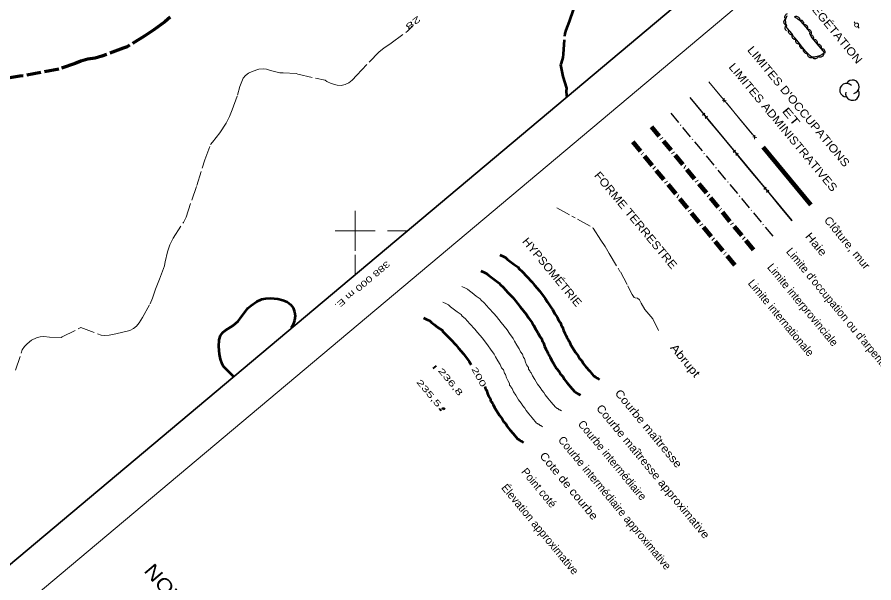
# Model space of a CAD drawing. Extents: x 386081 to 389416, y 5130568 to 5134082.
# Drawn here: x 387831.1 to 388259.3, y 5131023.9 to 5131306.8 of the extents above; entities that cross this region are included whole.
import ezdxf
from ezdxf.enums import TextEntityAlignment as Align

# ---------------------------------------------------------------- set-up
doc = ezdxf.new("R2010")
doc.units = 0
doc.header["$LTSCALE"] = 1.2
for name, pattern in [('DOT_DASHED', [7.7, 5, -1.2, 0.3, -1.2]), ('LONG_DASH_SHORT_DASH', [9.9, 6, -1.2, 1.5, -1.2]), ('LONG_DASHED', [7.5, 6, -1.5])]:
    doc.linetypes.add(name, pattern=pattern)
for name, color, linetype, lineweight in [('1', 7, 'Continuous', 53), ('2', 7, 'Continuous', 13), ('22', 7, 'Continuous', 13), ('3', 7, 'Continuous', 140), ('36', 7, 'Continuous', 13), ('37', 7, 'Continuous', 13), ('41', 7, 'DOT_DASHED', 25), ('44', 7, 'Continuous', 25), ('60', 7, 'Continuous', 13), ('61', 7, 'Continuous', 13), ('63', 7, 'Continuous', 13)]:
    doc.layers.add(name, color=color, linetype=linetype, lineweight=lineweight)
doc.layers.add('62', color=7, linetype='Continuous')

msp = doc.modelspace()

# ---------------------------------------------------------------- linework, layer by layer
at = {"layer": '1', "linetype": 'LONG_DASHED'}
for points in [[(388106.04, 5131267.09), (388105.92, 5131267.55), (388105.7, 5131269.78), (388105.86, 5131271.36), (388103.96, 5131277.09), (388102.88, 5131283.01), (388103.25, 5131283.8), (388104.09, 5131286.55), (388104.16, 5131288.32), (388104.98, 5131298.7), (388105.47, 5131300.34), (388107.15, 5131304.57), (388109.14, 5131310.47)], [(388062.82, 5131180.02), (388064.69, 5131179.14), (388065.65, 5131178.68), (388066.71, 5131177.72), (388068.11, 5131176.72), (388069.97, 5131175.21), (388072, 5131173.83), (388072.62, 5131173.08), (388073.96, 5131171.78), (388076.4, 5131169.16), (388078.86, 5131166.56), (388080.2, 5131164.93), (388082.61, 5131162), (388085.48, 5131158.23), (388086.67, 5131156.44), (388088.46, 5131153.94), (388089.21, 5131152.72), (388090.37, 5131150.61), (388091.57, 5131148.82), (388092.28, 5131147.24), (388093.17, 5131146.17), (388093.73, 5131144.46), (388094.2, 5131143.92), (388094.73, 5131142.21), (388095.3, 5131140.85), (388096.18, 5131139.42), (388096.29, 5131138.59), (388096.9, 5131137.86), (388097.02, 5131137.37), (388097.46, 5131136.81), (388098.2, 5131135.24), (388099.39, 5131133.46), (388100.71, 5131131.18), (388102.05, 5131129.54), (388102.95, 5131128.12), (388103.84, 5131127.03), (388104.59, 5131125.77), (388105.93, 5131124.16), (388107.6, 5131122.12), (388109.73, 5131119.58), (388110.22, 5131119.34), (388110.49, 5131118.97), (388110.84, 5131118.95), (388111.6, 5131118.38), (388111.91, 5131118.34), (388112.71, 5131117.73)], [(387939.32, 5131127.05), (387934.3, 5131132.05), (387933.58, 5131133.36), (387932.72, 5131135.72), (387932.25, 5131138.26), (387931.91, 5131142.03), (387932.03, 5131145.49), (387932.74, 5131147.59), (387933.85, 5131149.16), (387935.02, 5131150.03), (387939.04, 5131152.61), (387941.64, 5131154.8), (387942.56, 5131156.16), (387946.44, 5131161.26), (387948.1, 5131162.66), (387950.84, 5131164.54), (387953.43, 5131165.79), (387955.47, 5131166.13), (387957.8, 5131166.2), (387961.47, 5131165.9), (387963.85, 5131165.33), (387966.01, 5131164.42), (387967.77, 5131163.08), (387969.04, 5131161.44), (387969.8, 5131159.5), (387970.05, 5131157.38), (387969.73, 5131155.13), (387968.83, 5131152.76), (387968.1, 5131151.41)]]:
    msp.add_lwpolyline(points, dxfattribs=at)
at = {"layer": '1'}
for points in [[(388072.34, 5131187.92), (388074.21, 5131187.04), (388075.17, 5131186.55), (388076.24, 5131185.61), (388077.62, 5131184.59), (388079.47, 5131183.09), (388081.5, 5131181.7), (388082.11, 5131180.96), (388083.49, 5131179.65), (388085.93, 5131177.04), (388088.37, 5131174.44), (388089.71, 5131172.81), (388092.14, 5131169.89), (388094.98, 5131166.11), (388096.18, 5131164.32), (388097.95, 5131161.8), (388098.71, 5131160.58), (388099.88, 5131158.48), (388101.06, 5131156.69), (388101.78, 5131155.12), (388102.68, 5131154.02), (388103.24, 5131152.33), (388103.67, 5131151.8), (388104.23, 5131150.07), (388104.82, 5131148.72), (388105.68, 5131147.29), (388105.81, 5131146.45), (388106.41, 5131145.73), (388106.52, 5131145.23), (388106.98, 5131144.69), (388107.71, 5131143.12), (388108.91, 5131141.33), (388110.21, 5131139.03), (388111.58, 5131137.42), (388112.43, 5131135.99), (388113.34, 5131134.9), (388114.07, 5131133.64), (388115.44, 5131132.01), (388117.13, 5131129.99), (388119.23, 5131127.43), (388119.69, 5131127.2), (388120, 5131126.87), (388120.33, 5131126.83), (388121.1, 5131126.26), (388121.42, 5131126.2), (388122.21, 5131125.61)], [(388034.3, 5131156.42), (388036.18, 5131155.52), (388037.14, 5131155.05), (388038.21, 5131154.1), (388039.61, 5131153.12), (388041.45, 5131151.6), (388043.49, 5131150.2), (388044.08, 5131149.46), (388045.45, 5131148.13), (388047.91, 5131145.55), (388050.36, 5131142.95), (388051.71, 5131141.32), (388054.14, 5131138.38), (388056.97, 5131134.6), (388058.11, 5131132.91)], [(388064.8, 5131122.17), (388065.23, 5131120.83), (388065.67, 5131120.29), (388066.23, 5131118.6), (388066.79, 5131117.22), (388067.67, 5131115.78), (388067.78, 5131114.97), (388068.37, 5131114.23), (388068.5, 5131113.73), (388068.97, 5131113.17), (388069.69, 5131111.62), (388070.89, 5131109.84), (388072.23, 5131107.55), (388073.56, 5131105.92), (388074.44, 5131104.47), (388075.34, 5131103.39), (388076.08, 5131102.16), (388077.42, 5131100.49), (388079.1, 5131098.52), (388081.23, 5131095.93), (388081.7, 5131095.72), (388082, 5131095.39), (388082.34, 5131095.33), (388083.12, 5131094.75), (388083.42, 5131094.7), (388084.21, 5131094.11)]]:
    msp.add_lwpolyline(points, dxfattribs=at)
at = {"layer": '2', "linetype": 'LONG_DASHED'}
for points in [[(387830.28, 5131130.24), (387833.68, 5131140.41), (387834.72, 5131142.08), (387836.05, 5131143.5), (387838.31, 5131145.23), (387840.78, 5131146.48), (387842.53, 5131146.96), (387844.35, 5131147.05), (387847.18, 5131146.78), (387853.09, 5131146.55), (387853.62, 5131146.91), (387862.92, 5131151.65), (387873.04, 5131147.69), (387874.7, 5131147.54), (387877.15, 5131147.72), (387880.42, 5131148.37), (387887.47, 5131150.13), (387889.24, 5131151.08), (387890.76, 5131152.34), (387892.04, 5131153.9), (387893.72, 5131156.62), (387897.52, 5131163.46), (387898.72, 5131166.34), (387900.21, 5131170.8), (387902.25, 5131175.72), (387904.78, 5131182.69), (387905.04, 5131184.37), (387906.2, 5131189.51), (387907.41, 5131192.98), (387909, 5131196.21), (387914.2, 5131204.12), (387915.51, 5131206.79), (387920.89, 5131222.68), (387924.91, 5131235.46), (387927.81, 5131243.04), (387928.7, 5131244.33), (387932.37, 5131249), (387935.5, 5131253.75), (387937.31, 5131257.18), (387938.65, 5131260.51), (387941.19, 5131267.73), (387942.38, 5131272.08), (387944.06, 5131276.26), (387945.26, 5131277.69), (387946.82, 5131278.78), (387948.54, 5131279.61), (387951.86, 5131280.74), (387954.19, 5131281.04), (387955.66, 5131280.84), (387957.74, 5131280.12), (387962.36, 5131278.9), (387964.03, 5131278.96), (387970.58, 5131278.68), (387971.48, 5131278.3), (387984.98, 5131275.22), (387985.93, 5131274.59), (387988.13, 5131273.63), (387991, 5131272.87), (387993.07, 5131272.71), (387995.09, 5131273.05), (387996.92, 5131273.95), (387998.55, 5131275.29), (388000.91, 5131277.86), (388012.04, 5131289.46), (388014.43, 5131291.34), (388018.07, 5131293.84), (388026.27, 5131299.84), (388027.84, 5131301.51), (388028.41, 5131302.23)], [(388043.8, 5131164.29), (388045.71, 5131163.38), (388046.64, 5131162.94), (388047.72, 5131161.97), (388049.1, 5131160.98), (388050.98, 5131159.47), (388053, 5131158.07), (388053.59, 5131157.35), (388054.99, 5131156.03), (388057.41, 5131153.41), (388059.86, 5131150.81), (388061.21, 5131149.18), (388063.65, 5131146.26), (388066.49, 5131142.49), (388067.66, 5131140.7), (388069.48, 5131138.19), (388070.22, 5131136.95), (388071.39, 5131134.87), (388072.58, 5131133.05), (388073.26, 5131131.49), (388074.2, 5131130.4), (388074.74, 5131128.7), (388075.18, 5131128.17), (388075.72, 5131126.45), (388076.31, 5131125.08), (388077.15, 5131123.68), (388077.29, 5131122.82), (388077.9, 5131122.1), (388078.03, 5131121.59), (388078.48, 5131121.06), (388079.2, 5131119.5), (388080.39, 5131117.69), (388081.72, 5131115.42), (388083.06, 5131113.77), (388083.93, 5131112.35), (388084.84, 5131111.26), (388085.58, 5131110.02), (388086.94, 5131108.38), (388088.6, 5131106.37), (388090.72, 5131103.84), (388091.2, 5131103.58), (388091.49, 5131103.24), (388091.83, 5131103.22), (388092.6, 5131102.62), (388092.92, 5131102.58), (388093.69, 5131102)]]:
    msp.add_lwpolyline(points, dxfattribs=at)
at = {"layer": '2'}
msp.add_lwpolyline([(388053.32, 5131172.15), (388055.2, 5131171.27), (388056.14, 5131170.82), (388057.22, 5131169.87), (388058.62, 5131168.86), (388060.48, 5131167.33), (388062.5, 5131165.95), (388063.11, 5131165.2), (388064.47, 5131163.88), (388066.92, 5131161.29), (388069.36, 5131158.69), (388070.73, 5131157.06), (388073.12, 5131154.13), (388075.97, 5131150.36), (388077.18, 5131148.59), (388078.97, 5131146.06), (388079.71, 5131144.8), (388080.86, 5131142.74), (388082.07, 5131140.94), (388082.79, 5131139.36), (388083.67, 5131138.28), (388084.22, 5131136.57), (388084.69, 5131136.04), (388085.23, 5131134.35), (388085.79, 5131132.96), (388086.67, 5131131.54), (388086.78, 5131130.69), (388087.41, 5131129.97), (388087.52, 5131129.47), (388087.99, 5131128.93), (388088.69, 5131127.37), (388089.88, 5131125.59), (388091.2, 5131123.3), (388092.55, 5131121.65), (388093.45, 5131120.23), (388094.33, 5131119.14), (388095.07, 5131117.89), (388096.45, 5131116.26), (388098.11, 5131114.23), (388100.22, 5131111.69), (388100.69, 5131111.47), (388101.01, 5131111.11), (388101.33, 5131111.08), (388102.08, 5131110.5), (388102.42, 5131110.47), (388103.19, 5131109.86)], dxfattribs=at)
at = {"layer": '22', "linetype": 'LONG_DASHED', "lineweight": 70}
msp.add_lwpolyline([(387907.61, 5131306.83), (387904.86, 5131304.54), (387899.4, 5131300.42), (387894.91, 5131297.44), (387886.14, 5131292.04), (387884.16, 5131291.23), (387873.39, 5131287.22), (387870.1, 5131286.34), (387866.37, 5131285.72), (387862.96, 5131284.78), (387860.06, 5131283.63), (387851.86, 5131280.78), (387832.51, 5131277.23), (387821.01, 5131275.46)], dxfattribs=at)
at = {"layer": '3'}
msp.add_line((388039.51, 5131132.13), (388040, 5131131.5), dxfattribs=at)
at = {"layer": '3', "lineweight": 35}
for p, q in [((388041.98, 5131111.15), (388043.01, 5131109.91)), ((388045.09, 5131111.32), (388043.26, 5131110.77)), ((388043.67, 5131111.63), (388044.66, 5131110.41))]:
    msp.add_line(p, q, dxfattribs=at)
at = {"layer": '36'}
for p, q in [((388249.45, 5131304.41), (388250.08, 5131303.64)), ((388251.98, 5131301.32), (388251.36, 5131302.09))]:
    msp.add_line(p, q, dxfattribs=at)
msp.add_circle((388250.707, 5131302.871), 1, dxfattribs=at)
at = {"layer": '37'}
for p, q in [((388176.85, 5131274.51), (388200.13, 5131246.4)), ((388176.85, 5131274.51), (388183.23, 5131266.81)), ((388183.51, 5131265.36), (388185.5, 5131265.17)), ((388184.41, 5131264.27), (388184.6, 5131266.26)), ((388185.78, 5131263.73), (388192.16, 5131256.03)), ((388192.16, 5131256.03), (388198.54, 5131248.32)), ((388199.72, 5131245.79), (388199.91, 5131247.78)), ((388198.82, 5131246.88), (388200.81, 5131246.69))]:
    msp.add_line(p, q, dxfattribs=at)
at = {"layer": '37', "lineweight": 25}
for p, q in [((388167.31, 5131266.62), (388173.69, 5131258.92)), ((388167.35, 5131266.65), (388218.38, 5131205.04)), ((388174.91, 5131258.63), (388173.75, 5131257.67)), ((388174.33, 5131258.15), (388175.6, 5131256.61)), ((388176.18, 5131257.09), (388175.03, 5131256.13)), ((388176.24, 5131255.84), (388182.62, 5131248.14)), ((388182.62, 5131248.14), (388189, 5131240.44)), ((388190.22, 5131240.14), (388189.06, 5131239.19)), ((388189.64, 5131239.67), (388190.91, 5131238.13)), ((388191.49, 5131238.6), (388190.34, 5131237.65)), ((388191.55, 5131237.35), (388197.93, 5131229.65)), ((388197.93, 5131229.65), (388204.31, 5131221.95)), ((388205.53, 5131221.66), (388204.37, 5131220.7)), ((388204.95, 5131221.18), (388206.22, 5131219.64)), ((388206.8, 5131220.12), (388205.65, 5131219.16)), ((388206.86, 5131218.87), (388213.24, 5131211.17)), ((388213.24, 5131211.17), (388218.34, 5131205.01))]:
    msp.add_line(p, q, dxfattribs=at)
at = {"layer": '37', "lineweight": 90}
msp.add_line((388227.88, 5131212.9), (388203.93, 5131241.87), dxfattribs=at)
at = {"layer": '37', "linetype": 'LONG_DASH_SHORT_DASH'}
msp.add_lwpolyline([(388100.84, 5131211.52), (388119.05, 5131201.35), (388122.88, 5131195.31), (388124.96, 5131192.12), (388127, 5131188.58), (388132.62, 5131179.38), (388136.42, 5131172.4), (388137.54, 5131169.96), (388138.59, 5131168.04), (388139.47, 5131166.6), (388140.1, 5131166.52), (388141.25, 5131166.23), (388142.16, 5131165.45), (388143.03, 5131163.72), (388144.79, 5131160.55), (388148.87, 5131155.96), (388151.75, 5131150.04)], dxfattribs=at)
at = {"layer": '41'}
msp.add_line((388157.83, 5131258.75), (388208.88, 5131197.16), dxfattribs=at)
at = {"layer": '41', "lineweight": 140}
msp.add_line((388148.22, 5131251.96), (388199.27, 5131190.38), dxfattribs=at)
at = {"layer": '41', "lineweight": 158}
msp.add_line((388138.79, 5131244.39), (388189.82, 5131182.8), dxfattribs=at)
at = {"layer": '44'}
for points in [[(388215.28, 5131305.77), (388215.03, 5131306.1), (388214.89, 5131306.49), (388214.82, 5131306.81), (388214.84, 5131307.16), (388214.93, 5131307.52), (388215.11, 5131307.86), (388215.3, 5131308.12), (388215.57, 5131308.34), (388215.9, 5131308.52), (388216.25, 5131308.61)], [(388219.64, 5131307.03), (388220.01, 5131307.21), (388220.42, 5131307.27), (388220.75, 5131307.28), (388221.09, 5131307.18), (388221.42, 5131307.02), (388221.71, 5131306.78), (388221.94, 5131306.54), (388222.1, 5131306.23), (388222.2, 5131305.87), (388222.23, 5131305.51)], [(388215.45, 5131302.82), (388215.08, 5131303.02), (388214.79, 5131303.3), (388214.59, 5131303.56), (388214.46, 5131303.89), (388214.38, 5131304.25), (388214.4, 5131304.63), (388214.46, 5131304.96), (388214.61, 5131305.27), (388214.83, 5131305.57), (388215.11, 5131305.8)], [(388222.13, 5131305.37), (388222.54, 5131305.43), (388222.94, 5131305.37), (388223.26, 5131305.28), (388223.56, 5131305.08), (388223.83, 5131304.83), (388224.03, 5131304.51), (388224.18, 5131304.22), (388224.23, 5131303.87), (388224.23, 5131303.5), (388224.14, 5131303.15)], [(388224.14, 5131303.15), (388224.56, 5131303.21), (388224.96, 5131303.14), (388225.27, 5131303.05), (388225.57, 5131302.86), (388225.84, 5131302.61), (388226.05, 5131302.28), (388226.19, 5131301.99), (388226.24, 5131301.64), (388226.24, 5131301.27), (388226.15, 5131300.92)], [(388215.71, 5131299.97), (388215.39, 5131300.24), (388215.18, 5131300.58), (388215.04, 5131300.88), (388214.99, 5131301.23), (388215, 5131301.6), (388215.1, 5131301.97), (388215.22, 5131302.27), (388215.45, 5131302.54), (388215.73, 5131302.78), (388216.05, 5131302.95)], [(388218.76, 5131298), (388218.34, 5131297.96), (388217.94, 5131298.04), (388217.63, 5131298.15), (388217.34, 5131298.35), (388217.08, 5131298.61), (388216.89, 5131298.94), (388216.76, 5131299.24), (388216.72, 5131299.59), (388216.74, 5131299.96), (388216.84, 5131300.31)], [(388226.03, 5131300.7), (388226.45, 5131300.75), (388226.85, 5131300.67), (388227.16, 5131300.57), (388227.45, 5131300.37), (388227.72, 5131300.11), (388227.91, 5131299.78), (388228.05, 5131299.49), (388228.09, 5131299.14), (388228.08, 5131298.76), (388227.98, 5131298.42)], [(388220.52, 5131295.58), (388220.11, 5131295.54), (388219.71, 5131295.61), (388219.39, 5131295.71), (388219.1, 5131295.91), (388218.84, 5131296.17), (388218.64, 5131296.5), (388218.5, 5131296.8), (388218.46, 5131297.15), (388218.48, 5131297.52), (388218.57, 5131297.86)], [(388222.41, 5131293.26), (388222, 5131293.22), (388221.6, 5131293.3), (388221.29, 5131293.41), (388221, 5131293.61), (388220.74, 5131293.87), (388220.55, 5131294.21), (388220.42, 5131294.51), (388220.38, 5131294.86), (388220.4, 5131295.23), (388220.5, 5131295.57)], [(388227.35, 5131298.17), (388227.77, 5131298.15), (388228.15, 5131298.01), (388228.44, 5131297.86), (388228.7, 5131297.62), (388228.92, 5131297.32), (388229.06, 5131296.97), (388229.15, 5131296.65), (388229.14, 5131296.3), (388229.07, 5131295.94), (388228.92, 5131295.61)], [(388229.03, 5131295.69), (388229.45, 5131295.73), (388229.85, 5131295.65), (388230.16, 5131295.55), (388230.45, 5131295.34), (388230.71, 5131295.08), (388230.9, 5131294.75), (388231.03, 5131294.45), (388231.07, 5131294.1), (388231.05, 5131293.73), (388230.95, 5131293.38)], [(388224.32, 5131290.94), (388223.91, 5131290.9), (388223.51, 5131290.99), (388223.2, 5131291.09), (388222.91, 5131291.3), (388222.65, 5131291.56), (388222.46, 5131291.89), (388222.33, 5131292.19), (388222.29, 5131292.54), (388222.31, 5131292.91), (388222.41, 5131293.26)], [(388226.23, 5131288.63), (388225.81, 5131288.59), (388225.41, 5131288.67), (388225.1, 5131288.78), (388224.82, 5131288.98), (388224.56, 5131289.25), (388224.37, 5131289.58), (388224.24, 5131289.88), (388224.2, 5131290.23), (388224.22, 5131290.6), (388224.32, 5131290.94)], [(388230.95, 5131293.38), (388231.36, 5131293.42), (388231.76, 5131293.34), (388232.07, 5131293.24), (388232.36, 5131293.03), (388232.62, 5131292.77), (388232.81, 5131292.44), (388232.95, 5131292.14), (388232.98, 5131291.79), (388232.96, 5131291.42), (388232.86, 5131291.07)], [(388232.86, 5131291.07), (388233.28, 5131291.12), (388233.68, 5131291.04), (388233.99, 5131290.93), (388234.28, 5131290.73), (388234.54, 5131290.46), (388234.73, 5131290.13), (388234.86, 5131289.83), (388234.9, 5131289.48), (388234.88, 5131289.11), (388234.78, 5131288.77)], [(388228.38, 5131286.53), (388227.97, 5131286.46), (388227.57, 5131286.51), (388227.25, 5131286.59), (388226.95, 5131286.78), (388226.67, 5131287.02), (388226.45, 5131287.34), (388226.3, 5131287.63), (388226.24, 5131287.97), (388226.23, 5131288.34), (388226.31, 5131288.69)], [(388231.55, 5131287.14), (388231.38, 5131286.76), (388231.11, 5131286.46), (388230.86, 5131286.24), (388230.54, 5131286.1), (388230.18, 5131286.01), (388229.8, 5131286.01), (388229.47, 5131286.04), (388229.15, 5131286.18), (388228.84, 5131286.39), (388228.59, 5131286.65)], [(388234.29, 5131288.4), (388234.22, 5131287.99), (388234.03, 5131287.63), (388233.84, 5131287.36), (388233.57, 5131287.14), (388233.24, 5131286.96), (388232.87, 5131286.87), (388232.55, 5131286.82), (388232.2, 5131286.88), (388231.85, 5131287), (388231.55, 5131287.19)]]:
    msp.add_lwpolyline(points, dxfattribs=at)
at = {"layer": '44', "linetype": 'DOT_DASHED'}
msp.add_lwpolyline([(388219.79, 5131306.88), (388220.25, 5131306.67), (388221.36, 5131306.02), (388222.43, 5131305.06), (388222.72, 5131304.72), (388226.24, 5131300.83), (388226.53, 5131300.47), (388226.82, 5131299.78), (388227.28, 5131299.24), (388227.24, 5131298.59), (388227.52, 5131297.89), (388228.39, 5131296.47), (388230.05, 5131294.47), (388231.87, 5131292.27), (388233.84, 5131289.9), (388234.27, 5131289.39), (388234.25, 5131288.71), (388233.4, 5131288.01), (388231.72, 5131287.27), (388230.22, 5131286.92), (388229.74, 5131286.84), (388229.42, 5131286.88), (388228.3, 5131286.86), (388227.51, 5131287.44), (388225.36, 5131289.68), (388223.56, 5131291.87), (388221.61, 5131294.23), (388219.78, 5131296.45), (388219.19, 5131297.14), (388218.29, 5131298.56), (388216.17, 5131301.11), (388215.88, 5131301.45), (388215.92, 5131301.8), (388215.6, 5131302.19), (388215.47, 5131302.68), (388215.14, 5131305.51), (388215.35, 5131305.97), (388215.93, 5131307.68)], dxfattribs=at)
at = {"layer": '44'}
for centre, start, end in [((388245.707, 5131270.277), 44.11537, 269.80396), ((388248.629, 5131271.976), 282.26917, 149.72626), ((388248.629, 5131268.578), 166.93686, 29.62122)]:
    msp.add_arc(centre, 3.398, start, end, dxfattribs=at)
at = {"layer": '60', "lineweight": 35}
msp.add_lwpolyline([(386109.63, 5132985.69), (387380.72, 5134053.36), (389052.99, 5132062.51), (387781.9, 5130994.83)], close=True, dxfattribs=at)
at = {"layer": '60'}
msp.add_lwpolyline([(389387.44, 5131664.33), (388116.36, 5130596.66), (387794.77, 5130979.51), (389065.85, 5132047.19)], close=True, dxfattribs=at)
at = {"layer": '61'}
for p, q in [((388000, 5131190), (388000, 5131210)), ((387990, 5131200), (388010, 5131200)), ((388026.16, 5131200), (388016.16, 5131200)), ((388000, 5131178.02), (388000, 5131188.02))]:
    msp.add_line(p, q, dxfattribs=at)

# ---------------------------------------------------------------- texts
at = {"layer": '1', "width": 1.6}
msp.add_text('200', height=2.998, rotation=298.688, dxfattribs=at).set_placement((388058.06, 5131130.88))
at = {"layer": '2', "width": 1.85}
msp.add_text('28', height=3, rotation=217.545, dxfattribs=at).set_placement((388028.159, 5131305.155), align=Align.CENTER)
at = {"layer": '3', "width": 1.65}
msp.add_text('236,8', height=3, rotation=309.645, dxfattribs=at).set_placement((388041.31, 5131129.88))
msp.add_text('  235,5', height=3, rotation=309.645, dxfattribs=at).set_placement((388034.614, 5131119.232), align=Align.CENTER)
at = {"layer": '61', "width": 1.45}
msp.add_text('388 000 m E.', height=3, rotation=220.03, dxfattribs=at).set_placement((388002.695, 5131173.984), align=Align.CENTER)
at = {"layer": '62', "width": 1.2}
msp.add_text('NOTES:', height=7, rotation=310.295, dxfattribs=at).set_placement((387894.08, 5131029.78))
at = {"layer": '63'}
for s, width, p in [('VÉGÉTATION', 1.15, (388238.213, 5131298.376)), ("LIMITES D'OCCUPATIONS", 1.15, (388220.195, 5131260.881)), ('LIMITES ADMINISTRATIVES', 1.15, (388212.444, 5131250.466)), ('ET', 1.5, (388216.455, 5131255.776)), ('FORME TERRESTRE', 1.15, (388138.779, 5131203.991)), ('HYPSOMÉTRIE', 1.1, (388097.012, 5131178.056))]:
    msp.add_text(s, height=4, rotation=309.645, dxfattribs=dict(at, width=width)).set_placement(p, align=Align.CENTER)
for s, width, p in [('Clôture, mur', 1.1, (388234.19, 5131205.15)), ('Haie', 1.2, (388224.77, 5131197.06)), ('Abrupt', 1.25, (388157.26, 5131141.4)), ('Courbe maîtresse', 1.15, (388129.62, 5131118.61)), ('Courbe maîtresse approximative', 1.1, (388120.32, 5131111.06)), ('Cote de courbe', 1.15, (388091.97, 5131087.29))]:
    msp.add_text(s, height=4, rotation=309.645, dxfattribs=dict(at, width=width)).set_placement(p)
for s, p in [("Limite d'occupation ou d'arpentage", (388215.23, 5131189.46)), ('Limite interprovinciale', (388205.77, 5131181.6)), ('Limite internationale', (388196.13, 5131173.61)), ('Courbe intermédiaire', (388111.14, 5131103.18)), ('Courbe intermédiaire approximative', (388101.23, 5131095.23)), ('Point coté', (388082.84, 5131079.32)), ('Élevation approximative', (388072.86, 5131071.32))]:
    msp.add_text(s, height=4, rotation=309.645, dxfattribs=at).set_placement(p)

doc.saveas('drawing.dxf')
